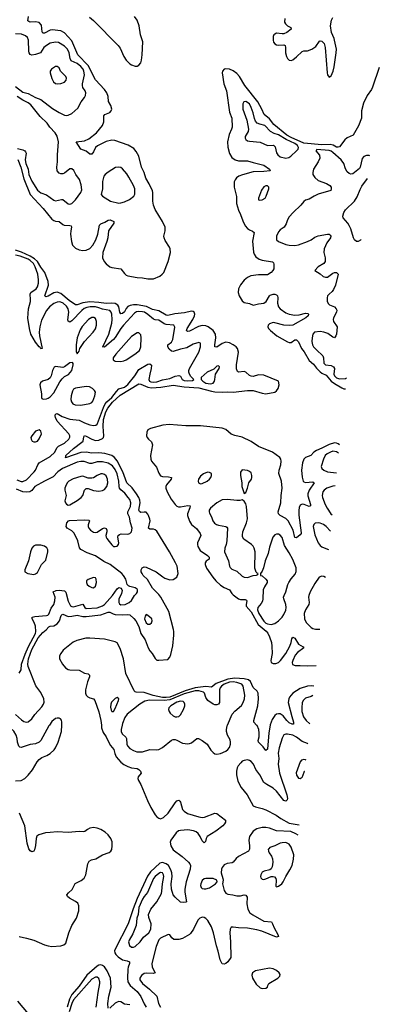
# Model space of a CAD drawing. Header units: inches. Extents: x 1449094 to 1618372, y 389908 to 534307.
# Tile 287 of 494: x 1605795 to 1609763, y 436921 to 447776. Entities that reach past the tile are written whole.
import ezdxf

# ---------------------------------------------------------------- set-up
doc = ezdxf.new("R2010")
doc.units = ezdxf.units.IN
doc.header["$MEASUREMENT"] = 0
doc.layers.add('B6403', color=7, linetype='Continuous')
doc.layers.add('B6404', color=7, linetype='Continuous')

msp = doc.modelspace()

# ---------------------------------------------------------------- linework, layer by layer
at = {"layer": 'B6403', "color": 5}
for points, elevation in [([(1606124, 440000), (1606117, 439990), (1606030, 439831), (1606010, 439810), (1605970, 439792), (1605910, 439784), (1605810, 439753), (1605797, 439757), (1605787, 439767), (1605772, 439812), (1605768, 439850), (1605757, 439890), (1605731, 439931), (1605689, 439970), (1605686, 440000)], 420), ([(1605750, 439386), (1605812, 439390), (1605851, 439410), (1605890, 439448), (1605935, 439505), (1605987, 439593), (1606010, 439621), (1606038, 439642), (1606095, 439665), (1606130, 439685), (1606174, 439726), (1606190, 439750), (1606218, 439810), (1606257, 439930), (1606259, 440000)], 420), ([(1606696, 440000), (1606699, 439970), (1606717, 439917), (1606750, 439870), (1606766, 439830), (1606796, 439776), (1606835, 439730), (1606845, 439685), (1606861, 439650), (1606911, 439591), (1606944, 439564), (1606990, 439542), (1607030, 439530), (1607090, 439522), (1607110, 439510), (1607129, 439490), (1607137, 439470), (1607102, 439430), (1607100, 439410), (1607106, 439390), (1607130, 439345), (1607204, 439170), (1607243, 439090), (1607290, 439010), (1607310, 438988), (1607330, 438972), (1607350, 438967), (1607380, 438980), (1607432, 439030), (1607510, 439142), (1607530, 439163), (1607550, 439171), (1607562, 439162), (1607569, 439149), (1607590, 439070), (1607609, 439049), (1607646, 439026), (1607770, 438987), (1607810, 438980), (1607835, 438985), (1607950, 439027), (1607970, 439026), (1608065, 438950), (1608066, 438930), (1608055, 438910), (1608035, 438890), (1607960, 438830), (1607863, 438770), (1607853, 438750), (1607845, 438715), (1607830, 438703), (1607810, 438723), (1607787, 438770), (1607763, 438803), (1607741, 438821), (1607714, 438834), (1607650, 438846), (1607570, 438837), (1607548, 438832), (1607520, 438810), (1607461, 438730), (1607456, 438710), (1607461, 438670), (1607490, 438624), (1607587, 438550), (1607656, 438490), (1607671, 438471), (1607679, 438450), (1607676, 438410), (1607632, 438270), (1607617, 438190), (1607616, 438156), (1607635, 438050), (1607630, 438046), (1607597, 438043), (1607570, 438048), (1607510, 438101), (1607490, 438128), (1607469, 438190), (1607466, 438250), (1607478, 438330), (1607474, 438370), (1607464, 438404), (1607436, 438450), (1607411, 438471), (1607370, 438486), (1607342, 438478), (1607238, 438382), (1607205, 438335), (1607090, 438089), (1607046, 437974), (1606992, 437808), (1606849, 437530), (1606843, 437510), (1606845, 437490), (1606855, 437470), (1606883, 437443), (1606930, 437413), (1606981, 437401), (1607006, 437390), (1607007, 437370), (1606991, 437330), (1606988, 437310), (1606986, 437210), (1606990, 437170), (1607014, 437130), (1607090, 437063), (1607130, 437009), (1607168, 436928), (1607191, 436890)], 420), ([(1606926, 440000), (1606915, 439950), (1606914, 439930), (1606924, 439904), (1606967, 439867), (1606973, 439850), (1606976, 439790), (1606983, 439770), (1607010, 439742), (1607050, 439720), (1607086, 439706), (1607150, 439705), (1607230, 439729), (1607310, 439728), (1607330, 439731), (1607370, 439753), (1607470, 439833), (1607490, 439842), (1607510, 439842), (1607530, 439834), (1607590, 439802), (1607650, 439793), (1607670, 439795), (1607690, 439805), (1607750, 439851), (1607769, 439851), (1607810, 439830), (1607862, 439790), (1607903, 439723), (1607930, 439696), (1607950, 439684), (1607970, 439680), (1608010, 439686), (1608070, 439713), (1608091, 439729), (1608110, 439753), (1608122, 439790), (1608121, 439810), (1608116, 439836), (1608089, 439890), (1608077, 439930), (1608076, 439950), (1608083, 439990), (1608088, 440000)], 440), ([(1608557, 440000), (1608544, 439916), (1608530, 439734), (1608510, 439720), (1608481, 439761), (1608431, 439810), (1608426, 439830), (1608436, 439870), (1608439, 439910), (1608434, 439950), (1608415, 439995), (1608409, 440000)], 420), ([(1608974, 439793), (1608970, 439796), (1608910, 439820), (1608850, 439865), (1608810, 439887), (1608750, 439900), (1608730, 439899), (1608710, 439891), (1608690, 439856), (1608658, 439750), (1608647, 439690), (1608653, 439630), (1608648, 439570), (1608662, 439470), (1608743, 439230), (1608749, 439190), (1608746, 439174), (1608736, 439164), (1608730, 439162), (1608710, 439170), (1608627, 439270), (1608590, 439304), (1608523, 439343), (1608490, 439367), (1608445, 439450), (1608399, 439510), (1608375, 439570), (1608350, 439597), (1608330, 439610), (1608310, 439615), (1608270, 439610), (1608250, 439600), (1608235, 439585), (1608204, 439550), (1608194, 439530), (1608186, 439490), (1608186, 439450), (1608203, 439383), (1608237, 439310), (1608304, 439230), (1608371, 439110), (1608397, 439097), (1608470, 439081), (1608510, 439067), (1608625, 439005), (1608678, 438970), (1608770, 438918), (1608880, 438901)], 440), ([(1608930, 439620), (1608906, 439614), (1608890, 439594), (1608847, 439473), (1608850, 439446), (1608870, 439416), (1608890, 439411), (1608910, 439425), (1608920, 439440), (1608939, 439490), (1608942, 439493)], 460), ([(1608955, 439612), (1608950, 439615), (1608930, 439620)], 460), ([(1605790, 437669), (1605870, 437651), (1605950, 437627), (1606070, 437576), (1606110, 437565), (1606150, 437560), (1606250, 437567), (1606283, 437577), (1606304, 437596), (1606338, 437710), (1606371, 437790), (1606423, 437870), (1606448, 437952), (1606447, 438007), (1606435, 438035), (1606410, 438056), (1606346, 438090), (1606323, 438110), (1606317, 438130), (1606332, 438150), (1606373, 438187), (1606408, 438252), (1606475, 438285), (1606508, 438312), (1606524, 438350), (1606547, 438470), (1606562, 438498), (1606587, 438513), (1606636, 438524), (1606710, 438569), (1606784, 438596), (1606801, 438610), (1606811, 438629), (1606817, 438670), (1606814, 438714), (1606799, 438750), (1606770, 438790), (1606738, 438818), (1606690, 438849), (1606650, 438863), (1606610, 438870), (1606570, 438864), (1606543, 438850), (1606514, 438826), (1606498, 438822), (1606450, 438828), (1606330, 438815), (1606210, 438821), (1606130, 438817), (1606081, 438810), (1606008, 438790), (1605986, 438774), (1605976, 438750), (1605969, 438671), (1605957, 438623), (1605950, 438609), (1605930, 438602), (1605910, 438614), (1605896, 438636), (1605876, 438696), (1605853, 438890), (1605792, 439030)], 420), ([(1608867, 438785), (1608842, 438802), (1608786, 438826), (1608630, 438834), (1608550, 438864), (1608510, 438872), (1608470, 438871), (1608410, 438855), (1608370, 438829), (1608330, 438770), (1608322, 438730), (1608330, 438670), (1608330, 438630), (1608319, 438610), (1608208, 438552), (1608182, 438530), (1608150, 438490), (1608138, 438482), (1608085, 438475), (1608050, 438459), (1608029, 438431), (1608021, 438410), (1608019, 438370), (1608038, 438310), (1608039, 438290), (1608031, 438249), (1608050, 438176), (1608070, 438145), (1608090, 438135), (1608147, 438127), (1608190, 438116), (1608230, 438119), (1608270, 438128), (1608290, 438125), (1608304, 438104), (1608302, 438030), (1608313, 437970), (1608335, 437930), (1608366, 437906), (1608490, 437837), (1608572, 437832), (1608586, 437810), (1608603, 437763), (1608645, 437690), (1608650, 437670), (1608630, 437661), (1608466, 437726), (1608410, 437743), (1608310, 437762), (1608210, 437763), (1608150, 437773), (1608130, 437770), (1608118, 437750), (1608112, 437710), (1608121, 437610), (1608124, 437436), (1608090, 437390), (1608070, 437372), (1608050, 437363), (1608030, 437369), (1608006, 437410), (1607986, 437506), (1607965, 437565), (1607934, 437710), (1607910, 437775), (1607870, 437847), (1607850, 437867), (1607830, 437878), (1607810, 437882), (1607801, 437879), (1607782, 437870), (1607761, 437850), (1607711, 437749), (1607679, 437701), (1607669, 437691), (1607590, 437648), (1607550, 437635), (1607496, 437636), (1607474, 437654), (1607450, 437689), (1607432, 437692), (1607348, 437652), (1607329, 437631), (1607302, 437558), (1607254, 437370), (1607258, 437330), (1607290, 437270), (1607270, 437262), (1607195, 437265), (1607170, 437260), (1607140, 437240), (1607122, 437210), (1607122, 437190), (1607150, 437150), (1607229, 437089), (1607309, 437010), (1607326, 436930), (1607350, 436890)], 440), ([(1606770, 436878), (1606769, 436929), (1606778, 437010), (1606803, 437110), (1606797, 437210), (1606761, 437290), (1606730, 437334), (1606710, 437349), (1606690, 437356), (1606670, 437353), (1606650, 437342), (1606537, 437243), (1606450, 437122), (1606370, 437031), (1606343, 436977), (1606320, 436890)], 420), ([(1606638, 436890), (1606661, 437050), (1606681, 437150), (1606681, 437170), (1606670, 437206), (1606650, 437221), (1606630, 437220), (1606590, 437198), (1606390, 436970), (1606372, 436930), (1606341, 436839)], 440), ([(1605933, 436770), (1605776, 436956)], 420), ([(1607010, 436917), (1606950, 436922), (1606910, 436947), (1606890, 436951), (1606870, 436946), (1606850, 436933), (1606790, 436880)], 420)]:
    msp.add_lwpolyline(points, dxfattribs=dict(at, elevation=elevation))
for points, elevation in [([(1608730, 438705), (1608690, 438703), (1608670, 438696), (1608610, 438667), (1608556, 438650), (1608543, 438637), (1608538, 438630), (1608539, 438610), (1608547, 438590), (1608573, 438553), (1608584, 438524), (1608588, 438490), (1608582, 438438), (1608570, 438415), (1608555, 438405), (1608492, 438388), (1608470, 438377), (1608455, 438350), (1608452, 438330), (1608456, 438316), (1608470, 438302), (1608490, 438299), (1608510, 438304), (1608570, 438329), (1608590, 438331), (1608606, 438326), (1608621, 438310), (1608625, 438290), (1608623, 438223), (1608630, 438216), (1608650, 438224), (1608686, 438250), (1608702, 438270), (1608730, 438331), (1608777, 438403), (1608800, 438450), (1608817, 438523), (1608821, 438570), (1608792, 438652), (1608767, 438687)], 460), ([(1607350, 438374), (1607330, 438364), (1607290, 438332), (1607271, 438310), (1607206, 438154), (1607169, 438110), (1607150, 438080), (1607110, 437990), (1607101, 437910), (1607089, 437870), (1607081, 437790), (1607043, 437697), (1607004, 437630), (1606997, 437610), (1607008, 437570), (1607030, 437552), (1607050, 437550), (1607070, 437560), (1607124, 437610), (1607160, 437660), (1607221, 437710), (1607242, 437750), (1607245, 437810), (1607220, 437880), (1607217, 437910), (1607243, 437970), (1607308, 438050), (1607358, 438142), (1607365, 438170), (1607371, 438250), (1607386, 438330), (1607383, 438350), (1607370, 438372)], 440), ([(1607850, 438310), (1607830, 438303), (1607810, 438286), (1607792, 438250), (1607790, 438230), (1607798, 438210), (1607810, 438199), (1607830, 438193), (1607850, 438194), (1607890, 438205), (1607957, 438250), (1607974, 438270), (1607969, 438290), (1607930, 438309)], 440), ([(1608550, 437321), (1608398, 437290), (1608365, 437270), (1608357, 437243), (1608363, 437210), (1608404, 437144), (1608450, 437104), (1608470, 437097), (1608510, 437098), (1608529, 437111), (1608533, 437130), (1608545, 437150), (1608644, 437210), (1608666, 437230), (1608668, 437250), (1608658, 437270), (1608630, 437295), (1608590, 437313)], 460)]:
    msp.add_lwpolyline(points, close=True, dxfattribs=dict(at, elevation=elevation))
at = {"layer": 'B6404', "color": 5}
for points, elevation in [([(1605775, 446235), (1605809, 446150), (1605842, 446022), (1605909, 445849), (1606055, 445695), (1606150, 445576), (1606170, 445562), (1606190, 445556), (1606231, 445551), (1606270, 445517), (1606287, 445510), (1606348, 445508), (1606363, 445503), (1606368, 445490), (1606359, 445450), (1606357, 445410), (1606365, 445330), (1606379, 445290), (1606410, 445256), (1606450, 445239), (1606490, 445232), (1606530, 445235), (1606570, 445255), (1606602, 445290), (1606635, 445350), (1606656, 445410), (1606674, 445510), (1606690, 445526), (1606735, 445545), (1606770, 445566), (1606792, 445570), (1606833, 445553), (1606834, 445534), (1606776, 445450), (1606766, 445370), (1606756, 445330), (1606713, 445210), (1606710, 445150), (1606728, 445110), (1606750, 445084), (1606790, 445053), (1606810, 445044), (1606910, 445030), (1606950, 444977), (1606970, 444960), (1606990, 444952), (1607090, 444935), (1607150, 444930), (1607210, 444918), (1607270, 444921), (1607341, 444950), (1607368, 444970), (1607385, 444990), (1607435, 445110), (1607459, 445210), (1607456, 445250), (1607448, 445270), (1607401, 445341), (1607389, 445370), (1607386, 445390), (1607401, 445450), (1607400, 445490), (1607372, 445550), (1607290, 445685), (1607270, 445730), (1607265, 445775), (1607265, 445870), (1607260, 445890), (1607225, 445965), (1607188, 446030), (1607169, 446090), (1607140, 446150), (1607110, 446270), (1607082, 446322), (1607055, 446355), (1606992, 446392), (1606845, 446445), (1606810, 446449), (1606750, 446434), (1606654, 446386), (1606633, 446367), (1606610, 446320), (1606590, 446292), (1606570, 446294), (1606530, 446325), (1606468, 446348), (1606419, 446430), (1606510, 446441), (1606558, 446462), (1606644, 446530), (1606707, 446610), (1606724, 446650), (1606725, 446715), (1606735, 446730), (1606790, 446752), (1606804, 446770), (1606810, 446790), (1606801, 446830), (1606776, 446876), (1606771, 446930), (1606756, 446970), (1606730, 447006), (1606630, 447113), (1606551, 447270), (1606437, 447390), (1606370, 447542), (1606291, 447631), (1606250, 447652), (1606155, 447665), (1606130, 447660), (1606070, 447629), (1606050, 447626), (1606042, 447642), (1606034, 447714), (1606010, 447745), (1605970, 447754), (1605909, 447750), (1605895, 447755), (1605885, 447765), (1605893, 447810)], 420), ([(1606564, 447804), (1606610, 447766), (1606881, 447490), (1606902, 447462), (1606945, 447370), (1606970, 447330), (1607009, 447290), (1607030, 447278), (1607070, 447264), (1607090, 447265), (1607110, 447274), (1607130, 447301), (1607140, 447330), (1607148, 447390), (1607153, 447533), (1607127, 447610), (1607112, 447710), (1607090, 447770), (1607060, 447810)], 420), ([(1608719, 447790), (1608718, 447750), (1608728, 447730), (1608750, 447710), (1608787, 447690), (1608791, 447670), (1608744, 447636), (1608710, 447621), (1608690, 447619), (1608630, 447626), (1608610, 447618), (1608601, 447610), (1608591, 447589), (1608591, 447550), (1608597, 447530), (1608610, 447510), (1608630, 447499), (1608650, 447496), (1608710, 447499), (1608723, 447490), (1608728, 447470), (1608727, 447410), (1608739, 447370), (1608750, 447349), (1608769, 447330), (1608790, 447326), (1608810, 447334), (1608850, 447365), (1608910, 447427), (1608930, 447433), (1608970, 447431), (1609020, 447450), (1609061, 447479), (1609102, 447538), (1609110, 447542), (1609130, 447540), (1609154, 447514), (1609166, 447470), (1609187, 447190), (1609193, 447170), (1609210, 447144), (1609230, 447159), (1609254, 447210), (1609265, 447255), (1609288, 447410), (1609290, 447450), (1609270, 447550), (1609265, 447570), (1609235, 447635), (1609225, 447710), (1609236, 447770), (1609250, 447799)], 420), ([(1605750, 447041), (1605830, 446978), (1605890, 446964), (1605970, 446917), (1606030, 446896), (1606158, 446798), (1606230, 446754), (1606290, 446725), (1606310, 446720), (1606330, 446722), (1606370, 446743), (1606438, 446802), (1606474, 446870), (1606510, 446917), (1606521, 446939), (1606525, 446970), (1606519, 446990), (1606492, 447030), (1606487, 447050), (1606487, 447070), (1606510, 447170), (1606504, 447210), (1606495, 447230), (1606470, 447261), (1606430, 447293), (1606364, 447324), (1606353, 447350), (1606340, 447410), (1606321, 447450), (1606290, 447484), (1606225, 447525), (1606190, 447530), (1606130, 447516), (1606090, 447493), (1606063, 447470), (1606023, 447410), (1605970, 447391), (1605930, 447385), (1605912, 447392), (1605901, 447410), (1605897, 447430), (1605892, 447552), (1605880, 447580), (1605859, 447599), (1605815, 447615), (1605750, 447622)], 440), ([(1609763, 447250), (1609688, 447032), (1609675, 447005), (1609630, 446939), (1609590, 446856), (1609567, 446770), (1609565, 446690), (1609533, 446607), (1609476, 446504), (1609410, 446472), (1609382, 446450), (1609325, 446375), (1609310, 446369), (1609290, 446372), (1609252, 446392), (1609219, 446399), (1609130, 446395), (1608930, 446414), (1608790, 446476), (1608743, 446503), (1608601, 446621), (1608550, 446682), (1608492, 446730), (1608466, 446790), (1608422, 446870), (1608278, 447050), (1608220, 447150), (1608190, 447184), (1608150, 447214), (1608110, 447232), (1608070, 447234), (1608051, 447229), (1608032, 447208), (1608030, 447190), (1608049, 447070), (1608078, 446990), (1608110, 446756), (1608136, 446690), (1608139, 446590), (1608133, 446570), (1608105, 446510), (1608088, 446430), (1608092, 446370), (1608110, 446301), (1608137, 446257), (1608171, 446231), (1608210, 446221), (1608310, 446221), (1608370, 446200), (1608490, 446173), (1608553, 446130), (1608558, 446110), (1608490, 446101), (1608370, 446098), (1608253, 446067), (1608212, 446050), (1608187, 446033), (1608171, 446010), (1608163, 445990), (1608162, 445930), (1608186, 445826), (1608188, 445750), (1608210, 445675), (1608232, 445630), (1608257, 445557), (1608284, 445504), (1608310, 445474), (1608330, 445460), (1608365, 445445), (1608384, 445430), (1608365, 445335), (1608375, 445215), (1608384, 445190), (1608402, 445162), (1608437, 445137), (1608470, 445126), (1608586, 445106), (1608596, 445096), (1608601, 445081), (1608599, 445030), (1608589, 445011), (1608568, 444990), (1608530, 444965), (1608430, 444963), (1608347, 444953), (1608307, 444933), (1608270, 444903), (1608230, 444852), (1608210, 444810), (1608204, 444770), (1608217, 444730), (1608250, 444675), (1608270, 444658), (1608330, 444646), (1608370, 444628), (1608430, 444643), (1608490, 444650), (1608514, 444670), (1608550, 444730), (1608560, 444740), (1608590, 444750), (1608610, 444749), (1608630, 444741), (1608639, 444730), (1608643, 444710), (1608640, 444650), (1608652, 444610), (1608670, 444589), (1608730, 444545), (1608770, 444529), (1608830, 444520), (1608877, 444523), (1608950, 444539), (1608976, 444536), (1608981, 444530), (1608977, 444510), (1608952, 444490), (1608810, 444408), (1608770, 444404), (1608711, 444409), (1608610, 444435), (1608590, 444436), (1608550, 444422), (1608537, 444410), (1608532, 444390), (1608541, 444370), (1608561, 444350), (1608633, 444290), (1608750, 444224), (1608770, 444217), (1608790, 444217), (1608830, 444246), (1608850, 444247), (1608870, 444225), (1608903, 444150), (1608933, 444113), (1608990, 444019), (1609038, 443978), (1609070, 443933), (1609110, 443895), (1609130, 443880), (1609176, 443856), (1609232, 443792), (1609267, 443767), (1609350, 443717), (1609372, 443708), (1609389, 443707)], 420), ([(1605770, 446356), (1605830, 446343), (1605851, 446331), (1605860, 446320), (1605865, 446305), (1605854, 446230), (1605864, 446190), (1605888, 446130), (1605896, 446070), (1605930, 445997), (1605990, 445898), (1606030, 445866), (1606090, 445844), (1606170, 445785), (1606190, 445780), (1606255, 445795), (1606270, 445792), (1606330, 445747), (1606350, 445743), (1606371, 445749), (1606410, 445790), (1606470, 445870), (1606479, 445901), (1606475, 445955), (1606456, 446016), (1606416, 446070), (1606394, 446114), (1606372, 446132), (1606347, 446133), (1606290, 446085), (1606270, 446077), (1606250, 446075), (1606230, 446084), (1606209, 446109), (1606204, 446150), (1606211, 446209), (1606212, 446288), (1606223, 446430), (1606210, 446491), (1606185, 446530), (1606129, 446590), (1606097, 446637), (1606022, 446710), (1605918, 446838), (1605890, 446859), (1605830, 446889), (1605766, 446930)], 440), ([(1609660, 446277), (1609650, 446280), (1609622, 446278), (1609592, 446268), (1609574, 446246), (1609553, 446150), (1609545, 446135), (1609470, 446076), (1609450, 446073), (1609430, 446081), (1609410, 446098), (1609391, 446131), (1609370, 446190), (1609342, 446230), (1609250, 446312), (1609230, 446326), (1609210, 446333), (1609074, 446346), (1609061, 446330), (1609102, 446282), (1609107, 446250), (1609087, 446210), (1609036, 446130), (1609028, 446090), (1609031, 446070), (1609050, 446038), (1609090, 446005), (1609181, 445970), (1609217, 445950), (1609231, 445929), (1609233, 445910), (1609228, 445892), (1609090, 445851), (1609045, 445830), (1608990, 445796), (1608950, 445785), (1608930, 445772), (1608896, 445730), (1608813, 445650), (1608770, 445602), (1608750, 445570), (1608734, 445526), (1608712, 445488), (1608670, 445460), (1608650, 445437), (1608629, 445390), (1608630, 445350), (1608650, 445330), (1608730, 445299), (1608770, 445289), (1608830, 445288), (1608870, 445295), (1608970, 445329), (1609010, 445350), (1609050, 445380), (1609090, 445395), (1609190, 445412), (1609210, 445410), (1609221, 445401), (1609228, 445390), (1609224, 445370), (1609183, 445317), (1609155, 445250), (1609150, 445210), (1609164, 445150), (1609167, 445110), (1609152, 445088), (1609087, 445050), (1609052, 445010), (1609110, 444973), (1609144, 444944), (1609170, 444936), (1609190, 444939), (1609250, 444983), (1609270, 444990), (1609290, 444988), (1609308, 444970), (1609278, 444850), (1609258, 444802), (1609242, 444778), (1609208, 444750), (1609192, 444730), (1609187, 444710), (1609189, 444669), (1609202, 444642), (1609213, 444633), (1609270, 444610), (1609288, 444590), (1609293, 444573), (1609290, 444550), (1609257, 444490), (1609253, 444470), (1609256, 444450), (1609299, 444390), (1609289, 444310), (1609285, 444290), (1609270, 444270), (1609250, 444277), (1609196, 444316), (1609150, 444333), (1609110, 444337), (1609049, 444331), (1609030, 444310), (1609021, 444270), (1609018, 444230), (1609025, 444190), (1609038, 444170), (1609070, 444135), (1609140, 444070), (1609147, 444050), (1609151, 443991), (1609169, 443970), (1609230, 443965), (1609257, 443950), (1609268, 443930), (1609263, 443870), (1609269, 443850), (1609290, 443827), (1609322, 443818), (1609390, 443821), (1609402, 443826)], 440), ([(1609563, 445352), (1609556, 445344), (1609530, 445329), (1609512, 445332), (1609490, 445349), (1609478, 445370), (1609449, 445470), (1609430, 445509), (1609414, 445534), (1609363, 445590), (1609361, 445610), (1609370, 445651), (1609390, 445679), (1609490, 445774), (1609518, 445822), (1609550, 445903), (1609570, 445941), (1609634, 446024)], 440), ([(1605750, 440118), (1605816, 440056), (1605840, 440040), (1605870, 440033), (1605890, 440037), (1605928, 440070), (1605964, 440116), (1606040, 440200), (1606059, 440230), (1606066, 440254), (1606063, 440290), (1606030, 440360), (1605973, 440433), (1605887, 440647), (1605885, 440670), (1605894, 440730), (1605928, 440832), (1605999, 440961), (1606050, 441020), (1606088, 441050), (1606116, 441084), (1606131, 441089), (1606170, 441093), (1606210, 441116), (1606236, 441150), (1606253, 441207), (1606262, 441218), (1606270, 441223), (1606330, 441198), (1606370, 441199), (1606430, 441212), (1606490, 441198), (1606530, 441195), (1606690, 441215), (1606770, 441246), (1606790, 441243), (1606825, 441225), (1606850, 441219), (1606930, 441215), (1606990, 441219), (1607010, 441215), (1607056, 441176), (1607077, 441150), (1607110, 441085), (1607131, 441010), (1607180, 440940), (1607212, 440850), (1607230, 440820), (1607258, 440790), (1607290, 440734), (1607310, 440717), (1607330, 440714), (1607430, 440724), (1607450, 440750), (1607461, 440779), (1607485, 440875), (1607496, 440990), (1607496, 441030), (1607493, 441053), (1607439, 441250), (1607351, 441411), (1607330, 441441), (1607260, 441510), (1607204, 441604), (1607159, 441650), (1607145, 441670), (1607136, 441690), (1607134, 441710), (1607147, 441733), (1607170, 441743), (1607190, 441742), (1607302, 441690), (1607373, 441633), (1607398, 441618), (1607450, 441601), (1607490, 441604), (1607530, 441630), (1607543, 441670), (1607533, 441750), (1607515, 441790), (1607449, 441910), (1607310, 442136), (1607290, 442153), (1607270, 442159), (1607230, 442160), (1607217, 442170), (1607234, 442250), (1607232, 442270), (1607218, 442310), (1607210, 442325), (1607190, 442346), (1607170, 442348), (1607130, 442342), (1607116, 442356), (1607109, 442370), (1607123, 442450), (1607119, 442479), (1607109, 442510), (1607085, 442550), (1607035, 442615), (1606979, 442670), (1606934, 442790), (1606870, 442912), (1606841, 442950), (1606810, 442970), (1606734, 442994), (1606670, 443000), (1606590, 442999), (1606530, 443010), (1606470, 443005), (1606310, 442949), (1606298, 442950), (1606305, 442955), (1606304, 442970), (1606387, 443050), (1606482, 443118), (1606494, 443130), (1606502, 443178), (1606509, 443191), (1606530, 443186), (1606590, 443150), (1606630, 443138), (1606670, 443140), (1606710, 443158), (1606719, 443170), (1606723, 443190), (1606716, 443290), (1606721, 443370), (1606746, 443454), (1606766, 443494), (1606820, 443560), (1606902, 443638), (1607110, 443761), (1607130, 443759), (1607210, 443724), (1607250, 443719), (1607354, 443726), (1607490, 443746), (1607610, 443728), (1607770, 443716), (1607910, 443679), (1607950, 443673), (1608030, 443668), (1608090, 443672), (1608150, 443670), (1608307, 443687), (1608370, 443688), (1608470, 443657), (1608510, 443653), (1608609, 443670), (1608630, 443684), (1608646, 443710), (1608658, 443750), (1608650, 443790), (1608490, 443859), (1608430, 443861), (1608370, 443844), (1608350, 443846), (1608330, 443853), (1608290, 443889), (1608270, 443898), (1608210, 443890), (1608198, 443898), (1608188, 443928), (1608189, 443970), (1608211, 444110), (1608199, 444150), (1608182, 444170), (1608152, 444192), (1608110, 444213), (1608070, 444221), (1608030, 444208), (1607970, 444166), (1607950, 444169), (1607949, 444190), (1607960, 444270), (1607956, 444310), (1607931, 444351), (1607875, 444390), (1607850, 444401), (1607810, 444405), (1607768, 444392), (1607670, 444344), (1607650, 444338), (1607642, 444342), (1607637, 444350), (1607643, 444370), (1607705, 444470), (1607724, 444510), (1607726, 444530), (1607721, 444550), (1607710, 444560), (1607690, 444562), (1607615, 444545), (1607506, 444534), (1607430, 444516), (1607410, 444519), (1607330, 444565), (1607260, 444580), (1607193, 444613), (1607090, 444631), (1607050, 444632), (1607014, 444626), (1606990, 444616), (1606970, 444593), (1606950, 444557), (1606930, 444536), (1606910, 444532), (1606900, 444550), (1606888, 444610), (1606879, 444630), (1606848, 444648), (1606810, 444652), (1606748, 444648), (1606670, 444660), (1606570, 444664), (1606490, 444655), (1606430, 444631), (1606410, 444632), (1606340, 444680), (1606250, 444756), (1606210, 444773), (1606170, 444765), (1606110, 444729), (1606082, 444722), (1606074, 444730), (1606112, 444848), (1606109, 444890), (1606072, 444990), (1606027, 445047), (1605990, 445110), (1605959, 445139), (1605910, 445170), (1605815, 445215), (1605750, 445237)], 420), ([(1606711, 444169), (1606778, 444310), (1606810, 444430), (1606815, 444470), (1606811, 444530), (1606804, 444550), (1606790, 444569), (1606710, 444586), (1606670, 444601), (1606630, 444610), (1606572, 444612), (1606535, 444605), (1606508, 444592), (1606479, 444570), (1606370, 444456), (1606350, 444440), (1606331, 444451), (1606328, 444468), (1606336, 444550), (1606330, 444590), (1606310, 444619), (1606274, 444650), (1606250, 444661), (1606230, 444664), (1606210, 444661), (1606170, 444646), (1606123, 444610), (1606092, 444570), (1606036, 444464), (1606017, 444390), (1606011, 444330), (1606013, 444290), (1606042, 444150), (1606030, 444147), (1606022, 444162), (1606010, 444170), (1605970, 444222), (1605919, 444310), (1605903, 444370), (1605885, 444485), (1605893, 444587), (1605915, 444670), (1605916, 444690), (1605909, 444751), (1605919, 444770), (1605977, 444810), (1605991, 444830), (1606002, 444870), (1606003, 444910), (1605995, 444970), (1605967, 445050), (1605946, 445090), (1605910, 445123), (1605890, 445135), (1605799, 445170), (1605750, 445181)], 440), ([(1605763, 442703), (1605810, 442686), (1605830, 442685), (1605870, 442704), (1605955, 442790), (1605970, 442810), (1605997, 442870), (1606010, 442890), (1606130, 442961), (1606183, 443010), (1606205, 443055), (1606224, 443076), (1606290, 443109), (1606337, 443150), (1606348, 443172), (1606347, 443190), (1606339, 443210), (1606209, 443350), (1606191, 443390), (1606187, 443410), (1606192, 443428), (1606210, 443434), (1606262, 443402), (1606350, 443371), (1606450, 443362), (1606510, 443330), (1606570, 443308), (1606610, 443302), (1606634, 443306), (1606650, 443316), (1606655, 443325), (1606721, 443499), (1606740, 443540), (1606757, 443563), (1606810, 443610), (1606862, 443678), (1606890, 443708), (1606950, 443726), (1606990, 443756), (1607066, 443850), (1607110, 443919), (1607210, 443979), (1607230, 443983), (1607249, 443969), (1607247, 443930), (1607230, 443870), (1607220, 443810), (1607226, 443790), (1607242, 443782), (1607270, 443779), (1607310, 443785), (1607370, 443804), (1607450, 443820), (1607510, 443846), (1607550, 443855), (1607568, 443848), (1607586, 443810), (1607610, 443798), (1607650, 443794), (1607700, 443800), (1607717, 443810), (1607683, 443843), (1607667, 443867), (1607661, 443890), (1607663, 443910), (1607670, 443930), (1607772, 444110), (1607790, 444170), (1607789, 444209), (1607770, 444219), (1607710, 444198), (1607640, 444160), (1607570, 444145), (1607490, 444118), (1607470, 444121), (1607443, 444143), (1607429, 444171), (1607431, 444190), (1607470, 444222), (1607485, 444250), (1607507, 444387), (1607497, 444410), (1607410, 444415), (1607390, 444423), (1607330, 444463), (1607290, 444466), (1607270, 444474), (1607210, 444527), (1607172, 444550), (1607150, 444557), (1607110, 444560), (1607085, 444555), (1607060, 444540), (1606941, 444410), (1606911, 444370), (1606850, 444273), (1606830, 444249), (1606730, 444166), (1606711, 444169)], 440), ([(1609324, 443089), (1609310, 443100), (1609290, 443109), (1609270, 443111), (1609210, 443094), (1609130, 443053), (1609070, 443028), (1609041, 443010), (1609007, 442973), (1608950, 442951), (1608930, 442933), (1608914, 442890), (1608906, 442810), (1608911, 442731), (1608923, 442690), (1608930, 442681), (1608950, 442673), (1609030, 442680), (1609044, 442670), (1608989, 442591), (1608973, 442550), (1608974, 442526), (1609004, 442430), (1609002, 442418), (1608990, 442410), (1608933, 442433), (1608910, 442436), (1608890, 442423), (1608880, 442400), (1608874, 442366), (1608875, 442315), (1608901, 442119), (1608900, 442110), (1608890, 442097), (1608850, 442065), (1608830, 442067), (1608812, 442150), (1608757, 442250), (1608730, 442277), (1608670, 442310), (1608652, 442330), (1608648, 442350), (1608677, 442450), (1608680, 442530), (1608692, 442610), (1608682, 442690), (1608653, 442773), (1608658, 442810), (1608678, 442870), (1608680, 442910), (1608675, 442930), (1608664, 442950), (1608585, 443010), (1608430, 443070), (1608350, 443127), (1608250, 443175), (1608170, 443193), (1608128, 443208), (1608070, 443257), (1608030, 443273), (1607790, 443297), (1607630, 443299), (1607445, 443315), (1607375, 443305), (1607238, 443270), (1607210, 443253), (1607198, 443230), (1607196, 443190), (1607203, 443170), (1607216, 443150), (1607250, 443121), (1607262, 443090), (1607238, 442970), (1607242, 442930), (1607249, 442910), (1607304, 442844), (1607330, 442776), (1607350, 442748), (1607370, 442739), (1607437, 442737), (1607471, 442730), (1607467, 442710), (1607416, 442650), (1607408, 442630), (1607407, 442613), (1607421, 442570), (1607465, 442490), (1607510, 442431), (1607530, 442413), (1607546, 442406), (1607570, 442404), (1607650, 442420), (1607675, 442415), (1607673, 442393), (1607648, 442330), (1607648, 442310), (1607668, 442248), (1607689, 442210), (1607745, 442165), (1607787, 442110), (1607794, 442090), (1607757, 442010), (1607756, 441990), (1607761, 441970), (1607786, 441926), (1607867, 441870), (1607886, 441850), (1607884, 441830), (1607854, 441806), (1607843, 441790), (1607840, 441770), (1607856, 441730), (1607926, 441630), (1607959, 441590), (1608010, 441541), (1608050, 441515), (1608110, 441492), (1608136, 441450), (1608150, 441436), (1608210, 441393), (1608230, 441385), (1608284, 441384), (1608298, 441378), (1608303, 441370), (1608293, 441330), (1608294, 441310), (1608350, 441247), (1608428, 441110), (1608514, 441034), (1608532, 441012), (1608552, 440972), (1608573, 440910), (1608578, 440870), (1608580, 440790), (1608565, 440710), (1608571, 440691), (1608590, 440680), (1608622, 440678), (1608650, 440688), (1608674, 440710), (1608732, 440788), (1608777, 440870), (1608791, 440910), (1608798, 440950), (1608810, 440968), (1608830, 440956), (1608873, 440893), (1608921, 440861), (1608930, 440850), (1608860, 440800), (1608834, 440770), (1608807, 440710), (1608803, 440690), (1608806, 440666), (1608836, 440656), (1608890, 440658), (1608970, 440653), (1609066, 440658)], 420), ([(1609314, 442996), (1609290, 443013), (1609250, 443019), (1609223, 443010), (1609189, 442990), (1609166, 442970), (1609147, 442933), (1609121, 442850), (1609127, 442830), (1609149, 442810), (1609190, 442791), (1609290, 442779), (1609291, 442779)], 440), ([(1605790, 440571), (1605810, 440610), (1605816, 440670), (1605857, 440783), (1605893, 440867), (1605969, 441010), (1605973, 441033), (1605968, 441090), (1605954, 441130), (1605931, 441170), (1605932, 441188), (1605962, 441198), (1606090, 441206), (1606107, 441213), (1606117, 441223), (1606142, 441290), (1606171, 441330), (1606184, 441370), (1606187, 441410), (1606164, 441470), (1606198, 441482), (1606230, 441486), (1606290, 441480), (1606305, 441465), (1606330, 441364), (1606355, 441315), (1606370, 441306), (1606390, 441304), (1606490, 441332), (1606515, 441295), (1606530, 441286), (1606650, 441293), (1606710, 441315), (1606730, 441330), (1606818, 441430), (1606870, 441503), (1606890, 441516), (1606915, 441510), (1606925, 441485), (1606919, 441450), (1606890, 441389), (1606888, 441350), (1606896, 441336), (1606910, 441327), (1606959, 441330), (1607004, 441350), (1607030, 441372), (1607062, 441430), (1607083, 441450), (1607095, 441470), (1607095, 441490), (1607090, 441498), (1607070, 441513), (1607010, 441526), (1606995, 441535), (1606982, 441550), (1606967, 441610), (1606940, 441650), (1606921, 441670), (1606795, 441770), (1606724, 441804), (1606630, 441866), (1606539, 441899), (1606470, 441936), (1606454, 441954), (1606435, 442030), (1606395, 442115), (1606370, 442141), (1606319, 442170), (1606309, 442190), (1606314, 442230), (1606334, 442250), (1606346, 442254), (1606510, 442264), (1606557, 442257), (1606565, 442250), (1606552, 442208), (1606550, 442190), (1606558, 442170), (1606575, 442150), (1606610, 442127), (1606630, 442123), (1606650, 442126), (1606710, 442166), (1606730, 442173), (1606748, 442168), (1606758, 442150), (1606758, 442130), (1606747, 442090), (1606748, 442070), (1606755, 442055), (1606783, 442023), (1606810, 441985), (1606830, 441970), (1606850, 441967), (1606870, 441972), (1606887, 441990), (1606888, 442010), (1606877, 442070), (1606881, 442090), (1606898, 442102), (1606913, 442107), (1606990, 442106), (1607010, 442113), (1607028, 442130), (1607036, 442170), (1607016, 442230), (1607007, 442290), (1606989, 442330), (1606988, 442350), (1607018, 442410), (1607023, 442450), (1607010, 442485), (1606993, 442510), (1606956, 442556), (1606912, 442592), (1606898, 442610), (1606892, 442630), (1606889, 442690), (1606872, 442770), (1606850, 442817), (1606818, 442858), (1606770, 442887), (1606710, 442902), (1606650, 442900), (1606590, 442883), (1606570, 442885), (1606507, 442907), (1606470, 442907), (1606430, 442899), (1606269, 442830), (1606217, 442790), (1606164, 442736), (1606070, 442690), (1605964, 442630), (1605930, 442586), (1605908, 442572), (1605867, 442567), (1605830, 442570), (1605761, 442601)], 440), ([(1609276, 442639), (1609250, 442634), (1609184, 442610), (1609153, 442590), (1609141, 442570), (1609134, 442530), (1609137, 442510), (1609165, 442430), (1609186, 442390), (1609229, 442330), (1609242, 442317)], 440), ([(1609223, 442139), (1609177, 442190), (1609148, 442210), (1609110, 442227), (1609089, 442231), (1609055, 442225), (1609039, 442210), (1609032, 442190), (1609050, 442097), (1609090, 442007), (1609110, 441979), (1609130, 441964), (1609190, 441938), (1609202, 441935)], 440), ([(1609169, 441628), (1609150, 441638), (1609130, 441641), (1609101, 441630), (1609050, 441561), (1608999, 441470), (1608985, 441430), (1608983, 441410), (1608990, 441350), (1608987, 441330), (1608950, 441269), (1608935, 441230), (1608939, 441170), (1608956, 441130), (1609010, 441074), (1609030, 441064), (1609058, 441058), (1609108, 441057)], 440), ([(1608409, 440000), (1608378, 440030), (1608378, 440050), (1608421, 440210), (1608429, 440290), (1608425, 440350), (1608414, 440374), (1608370, 440413), (1608340, 440480), (1608318, 440498), (1608270, 440511), (1608170, 440515), (1608090, 440506), (1607963, 440457), (1607910, 440417), (1607850, 440424), (1607730, 440409), (1607622, 440378), (1607450, 440307), (1607410, 440302), (1607370, 440303), (1607267, 440327), (1607170, 440357), (1607082, 440362), (1607070, 440365), (1607057, 440377), (1606967, 440570), (1606941, 440730), (1606903, 440843), (1606870, 440906), (1606850, 440919), (1606730, 440947), (1606570, 440959), (1606524, 440956), (1606427, 440933), (1606385, 440915), (1606276, 440824), (1606248, 440790), (1606236, 440764), (1606236, 440730), (1606267, 440670), (1606301, 440630), (1606330, 440614), (1606350, 440609), (1606450, 440605), (1606510, 440573), (1606550, 440563), (1606566, 440550), (1606566, 440530), (1606545, 440475), (1606523, 440390), (1606520, 440350), (1606527, 440330), (1606546, 440310), (1606570, 440299), (1606609, 440289), (1606623, 440270), (1606667, 440147), (1606689, 440050), (1606696, 440000)], 420), ([(1608088, 440000), (1608141, 440119), (1608168, 440152), (1608244, 440216), (1608262, 440250), (1608276, 440290), (1608279, 440330), (1608260, 440430), (1608246, 440450), (1608191, 440469), (1608150, 440475), (1608110, 440472), (1608053, 440450), (1608022, 440430), (1608006, 440410), (1608001, 440390), (1608000, 440250), (1607988, 440232), (1607970, 440223), (1607950, 440224), (1607930, 440232), (1607872, 440272), (1607850, 440304), (1607836, 440350), (1607823, 440363), (1607770, 440379), (1607730, 440378), (1607610, 440343), (1607450, 440279), (1607390, 440272), (1607226, 440274), (1607177, 440263), (1607121, 440230), (1606980, 440120), (1606955, 440085), (1606930, 440018), (1606926, 440000)], 440), ([(1609042, 440429), (1609010, 440433), (1608970, 440429), (1608890, 440402), (1608808, 440350), (1608772, 440308), (1608764, 440290), (1608759, 440250), (1608796, 440096), (1608817, 440030), (1608816, 440010), (1608801, 440010), (1608770, 440025), (1608743, 440050), (1608701, 440101), (1608670, 440122), (1608650, 440125), (1608630, 440121), (1608610, 440106), (1608580, 440060), (1608557, 440003), (1608557, 440000)], 420), ([(1609031, 440324), (1609010, 440314), (1608950, 440297), (1608925, 440275), (1608913, 440247), (1608907, 440190), (1608909, 440150), (1608927, 440090), (1608957, 440050), (1608998, 440013)], 440), ([(1606259, 440000), (1606260, 440030), (1606255, 440055), (1606245, 440070), (1606230, 440076), (1606210, 440077), (1606190, 440072), (1606150, 440039), (1606124, 440000)], 420)]:
    msp.add_lwpolyline(points, dxfattribs=dict(at, elevation=elevation))
for points, elevation in [([(1606190, 447260), (1606145, 447230), (1606131, 447210), (1606130, 447190), (1606150, 447127), (1606169, 447090), (1606190, 447074), (1606210, 447069), (1606250, 447073), (1606290, 447088), (1606309, 447110), (1606312, 447130), (1606304, 447150), (1606247, 447210), (1606230, 447245), (1606210, 447259)], 460), ([(1608290, 446874), (1608269, 446871), (1608256, 446850), (1608258, 446790), (1608303, 446670), (1608319, 446570), (1608315, 446545), (1608284, 446490), (1608282, 446470), (1608290, 446455), (1608310, 446442), (1608330, 446437), (1608450, 446425), (1608530, 446390), (1608590, 446394), (1608601, 446390), (1608615, 446375), (1608630, 446310), (1608645, 446285), (1608670, 446265), (1608730, 446249), (1608763, 446257), (1608787, 446270), (1608851, 446329), (1608868, 446350), (1608872, 446368), (1608861, 446390), (1608830, 446410), (1608734, 446454), (1608650, 446507), (1608603, 446523), (1608563, 446543), (1608500, 446610), (1608443, 446623), (1608416, 446636), (1608398, 446658), (1608385, 446685), (1608370, 446749), (1608350, 446809), (1608330, 446850)], 440), ([(1606890, 446152), (1606852, 446148), (1606770, 446096), (1606739, 446070), (1606723, 446050), (1606708, 445992), (1606708, 445910), (1606695, 445850), (1606707, 445830), (1606796, 445776), (1606890, 445754), (1606910, 445756), (1606950, 445769), (1607007, 445793), (1607056, 445830), (1607067, 445853), (1607064, 445910), (1607051, 445950), (1607001, 446041), (1606978, 446078), (1606930, 446132), (1606910, 446146)], 440), ([(1608510, 445946), (1608490, 445935), (1608462, 445898), (1608431, 445810), (1608431, 445791), (1608446, 445786), (1608470, 445789), (1608504, 445810), (1608514, 445830), (1608543, 445910), (1608544, 445930), (1608530, 445944)], 440), ([(1606614, 444494), (1606590, 444493), (1606554, 444470), (1606485, 444395), (1606463, 444357), (1606430, 444270), (1606417, 444190), (1606419, 444119), (1606430, 444092), (1606450, 444122), (1606458, 444150), (1606510, 444227), (1606605, 444330), (1606631, 444369), (1606641, 444410), (1606641, 444450), (1606630, 444483)], 460), ([(1607110, 444325), (1607090, 444323), (1607030, 444285), (1606856, 444090), (1606827, 444050), (1606827, 444027), (1606850, 444011), (1606910, 444008), (1606945, 444015), (1606970, 444028), (1607067, 444090), (1607116, 444130), (1607131, 444170), (1607136, 444270), (1607130, 444302)], 460), ([(1606711, 444169), (1606711, 444169), (1606710, 444166)], 440), ([(1606377, 443997), (1606350, 443995), (1606290, 443950), (1606270, 443942), (1606190, 443952), (1606176, 443944), (1606156, 443910), (1606143, 443850), (1606131, 443829), (1606109, 443811), (1606048, 443790), (1606026, 443774), (1606018, 443750), (1606036, 443650), (1606036, 443610), (1606041, 443601), (1606054, 443594), (1606090, 443596), (1606110, 443605), (1606130, 443618), (1606170, 443664), (1606238, 443782), (1606263, 443817), (1606290, 443841), (1606334, 443866), (1606370, 443907), (1606386, 443970), (1606385, 443985)], 460), ([(1607990, 443961), (1607970, 443957), (1607938, 443922), (1607865, 443890), (1607799, 443830), (1607797, 443810), (1607817, 443790), (1607848, 443770), (1607899, 443761), (1607930, 443769), (1607944, 443790), (1607950, 443810), (1607954, 443870), (1607995, 443930), (1607998, 443950)], 440), ([(1606530, 443734), (1606410, 443714), (1606390, 443703), (1606378, 443682), (1606363, 443630), (1606359, 443590), (1606365, 443565), (1606383, 443543), (1606407, 443530), (1606470, 443528), (1606570, 443545), (1606590, 443557), (1606601, 443570), (1606626, 443630), (1606630, 443670), (1606621, 443690), (1606599, 443710), (1606567, 443727)], 460), ([(1606010, 443253), (1605990, 443249), (1605970, 443240), (1605928, 443190), (1605919, 443170), (1605921, 443150), (1605931, 443131), (1605950, 443121), (1605970, 443122), (1605990, 443131), (1606010, 443155), (1606037, 443210), (1606030, 443239)], 460), ([(1606710, 442769), (1606691, 442769), (1606650, 442752), (1606610, 442725), (1606590, 442720), (1606550, 442722), (1606490, 442742), (1606470, 442741), (1606384, 442716), (1606339, 442690), (1606319, 442670), (1606299, 442630), (1606294, 442610), (1606292, 442590), (1606307, 442530), (1606294, 442470), (1606299, 442450), (1606310, 442435), (1606330, 442425), (1606350, 442427), (1606430, 442475), (1606472, 442510), (1606490, 442531), (1606510, 442591), (1606530, 442608), (1606550, 442606), (1606610, 442584), (1606670, 442577), (1606710, 442584), (1606730, 442597), (1606756, 442630), (1606767, 442670), (1606764, 442710), (1606750, 442746), (1606730, 442762)], 460), ([(1607869, 442789), (1607823, 442770), (1607790, 442745), (1607769, 442710), (1607765, 442690), (1607768, 442670), (1607790, 442659), (1607810, 442662), (1607864, 442690), (1607889, 442710), (1607905, 442730), (1607912, 442750), (1607910, 442774), (1607890, 442786)], 440), ([(1608250, 442813), (1608231, 442789), (1608231, 442750), (1608247, 442670), (1608247, 442630), (1608270, 442554), (1608290, 442562), (1608310, 442612), (1608325, 442670), (1608352, 442710), (1608358, 442730), (1608358, 442750), (1608350, 442779), (1608330, 442797), (1608310, 442806)], 440), ([(1608087, 442487), (1608030, 442484), (1607970, 442450), (1607899, 442390), (1607887, 442370), (1607886, 442350), (1607890, 442336), (1607910, 442297), (1607926, 442250), (1607944, 442224), (1607966, 442210), (1607990, 442202), (1608069, 442189), (1608082, 442182), (1608088, 442170), (1608081, 442030), (1608072, 441990), (1608057, 441950), (1608054, 441910), (1608099, 441810), (1608110, 441750), (1608117, 441737), (1608137, 441717), (1608190, 441698), (1608250, 441642), (1608272, 441630), (1608310, 441628), (1608370, 441648), (1608408, 441652), (1608422, 441658), (1608426, 441670), (1608414, 441674), (1608406, 441686), (1608391, 441731), (1608392, 441910), (1608382, 441950), (1608370, 441972), (1608352, 441992), (1608269, 442049), (1608254, 442074), (1608252, 442092), (1608257, 442130), (1608297, 442230), (1608308, 442272), (1608298, 442410), (1608290, 442438), (1608270, 442469), (1608250, 442482), (1608225, 442475), (1608190, 442475)], 440), ([(1608650, 442104), (1608630, 442104), (1608610, 442096), (1608588, 442070), (1608550, 441961), (1608535, 441890), (1608503, 441810), (1608485, 441735), (1608470, 441697), (1608451, 441670), (1608452, 441650), (1608470, 441644), (1608510, 441610), (1608524, 441590), (1608525, 441570), (1608496, 441524), (1608482, 441490), (1608479, 441390), (1608474, 441366), (1608460, 441340), (1608424, 441296), (1608419, 441270), (1608432, 441230), (1608490, 441145), (1608510, 441124), (1608530, 441114), (1608570, 441109), (1608610, 441120), (1608650, 441149), (1608690, 441188), (1608710, 441220), (1608730, 441265), (1608735, 441295), (1608732, 441330), (1608710, 441390), (1608707, 441410), (1608712, 441428), (1608732, 441470), (1608752, 441548), (1608763, 441570), (1608790, 441613), (1608835, 441665), (1608847, 441693), (1608845, 441735), (1608810, 441824), (1608770, 441900), (1608718, 441978), (1608690, 442067), (1608670, 442095)], 440), ([(1606030, 441983), (1605970, 441982), (1605948, 441972), (1605929, 441950), (1605915, 441910), (1605891, 441809), (1605853, 441710), (1605851, 441690), (1605885, 441670), (1605950, 441661), (1605970, 441666), (1605990, 441683), (1606036, 441770), (1606084, 441816), (1606105, 441910), (1606106, 441930), (1606094, 441954), (1606070, 441971)], 460), ([(1606610, 441627), (1606550, 441606), (1606534, 441590), (1606533, 441570), (1606541, 441550), (1606560, 441530), (1606590, 441515), (1606610, 441514), (1606630, 441531), (1606644, 441570), (1606638, 441610), (1606630, 441623)], 460), ([(1607190, 441219), (1607179, 441201), (1607174, 441170), (1607190, 441128), (1607210, 441111), (1607230, 441111), (1607250, 441127), (1607257, 441150), (1607252, 441170), (1607210, 441209)], 440), ([(1606870, 440302), (1606850, 440293), (1606830, 440276), (1606809, 440251), (1606800, 440230), (1606797, 440197), (1606803, 440163), (1606810, 440148), (1606830, 440148), (1606850, 440181), (1606885, 440270), (1606888, 440290)], 440), ([(1607570, 440263), (1607530, 440251), (1607461, 440210), (1607442, 440190), (1607438, 440170), (1607443, 440150), (1607455, 440130), (1607490, 440100), (1607510, 440090), (1607530, 440089), (1607550, 440096), (1607570, 440114), (1607604, 440170), (1607616, 440210), (1607616, 440230), (1607611, 440250), (1607598, 440258)], 460)]:
    msp.add_lwpolyline(points, close=True, dxfattribs=dict(at, elevation=elevation))

doc.saveas('drawing.dxf')
